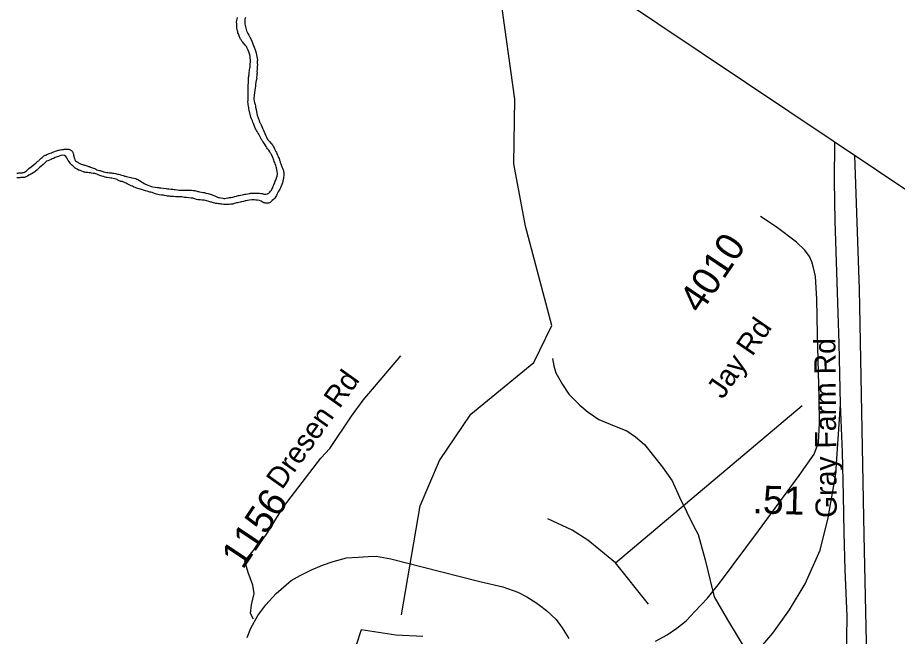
# Model space of a CAD drawing. Extents: x 1715610 to 1720914, y 798298 to 802505.
# Drawn here: x 1716081.7 to 1716167.3, y 799705.3 to 799765.6 of the extents above; entities that cross this region are included whole.
import ezdxf

# ---------------------------------------------------------------- set-up
doc = ezdxf.new("R2010")
doc.units = 0
doc.layers.add('Default', color=7, linetype='Continuous')
doc.layers.add('Prop DSN Text', color=7, linetype='Continuous')

msp = doc.modelspace()

# ---------------------------------------------------------------- linework, layer by layer
at = {"layer": 'Default'}
for p, q in [((1716139.874, 799712.502), (1716158.028, 799727.792)), ((1716143.091, 799708.451), (1716139.874, 799712.502))]:
    msp.add_line(p, q, dxfattribs=at)
for points in [[(1716119.028, 799707.436), (1716120.865, 799718.035), (1716122.74, 799722.458), (1716125.796, 799726.954), (1716131.928, 799731.989), (1716133.675, 799735.607), (1716131.116, 799745.279), (1716129.956, 799751.341), (1716130.078, 799757.619), (1716127.689, 799774.631), (1716126.643, 799776.571)], [(1716104.137, 799759.42), (1716104.135, 799759.51), (1716104.137, 799759.626), (1716104.147, 799759.744), (1716104.157, 799759.832), (1716104.176, 799759.931), (1716104.193, 799760.04), (1716104.219, 799760.16), (1716104.219, 799760.252), (1716104.232, 799760.374), (1716104.252, 799760.517), (1716104.273, 799760.66), (1716104.291, 799760.76), (1716104.298, 799760.873), (1716104.317, 799761.056), (1716104.32, 799761.234), (1716104.336, 799761.361), (1716104.336, 799761.472), (1716104.313, 799761.625), (1716104.306, 799761.787), (1716104.264, 799761.939), (1716104.226, 799762.059), (1716104.194, 799762.143), (1716104.165, 799762.244), (1716104.112, 799762.391), (1716104.054, 799762.531), (1716103.988, 799762.657), (1716103.93, 799762.745), (1716103.899, 799762.802), (1716103.851, 799762.853), (1716103.785, 799762.93), (1716103.717, 799763.012), (1716103.651, 799763.098), (1716103.577, 799763.181), (1716103.497, 799763.29), (1716103.436, 799763.393), (1716103.375, 799763.466), (1716103.334, 799763.536), (1716103.286, 799763.631), (1716103.254, 799763.714), (1716103.226, 799763.785), (1716103.195, 799763.884), (1716103.162, 799763.988), (1716103.114, 799764.102), (1716103.091, 799764.2), (1716103.067, 799764.298), (1716103.047, 799764.422), (1716103.018, 799764.543), (1716102.998, 799764.625), (1716103.002, 799764.714), (1716102.991, 799764.81), (1716102.991, 799764.904), (1716102.988, 799764.992), (1716102.972, 799765.061), (1716102.98, 799765.154), (1716102.998, 799765.273), (1716103.029, 799765.422), (1716103.057, 799765.577)], [(1716103.832, 799765.595), (1716103.796, 799765.439), (1716103.782, 799765.274), (1716103.766, 799765.128), (1716103.792, 799764.98), (1716103.808, 799764.832), (1716103.843, 799764.678), (1716103.879, 799764.546), (1716103.9, 799764.414), (1716103.952, 799764.277), (1716104.02, 799764.141), (1716104.081, 799764.018), (1716104.178, 799763.864)], [(1716104.178, 799763.864), (1716104.272, 799763.658), (1716104.392, 799763.446), (1716104.463, 799763.275), (1716104.526, 799763.101), (1716104.597, 799762.91), (1716104.678, 799762.692), (1716104.776, 799762.447), (1716104.85, 799762.24), (1716104.892, 799762.088), (1716104.913, 799761.956), (1716104.958, 799761.776), (1716104.986, 799761.613), (1716105.009, 799761.473), (1716105.005, 799761.427), (1716104.997, 799761.331), (1716104.995, 799761.145), (1716105.001, 799760.958), (1716104.982, 799760.827), (1716104.979, 799760.711), (1716104.972, 799760.523), (1716104.956, 799760.347), (1716104.967, 799760.209), (1716104.96, 799760.086), (1716104.948, 799759.914), (1716104.929, 799759.753), (1716104.938, 799759.652), (1716104.944, 799759.6), (1716104.915, 799759.557), (1716104.878, 799759.46), (1716104.857, 799759.275), (1716104.833, 799759.055), (1716104.818, 799758.869), (1716104.8, 799758.727), (1716104.682, 799758.018), (1716104.677, 799757.959), (1716104.661, 799757.75), (1716104.662, 799757.6), (1716104.686, 799757.459), (1716104.736, 799757.288), (1716104.788, 799757.109), (1716104.811, 799756.989), (1716104.832, 799756.838), (1716104.873, 799756.611), (1716104.916, 799756.399), (1716104.943, 799756.243), (1716104.99, 799756.088), (1716105.072, 799755.82), (1716105.17, 799755.555), (1716105.219, 799755.404), (1716105.263, 799755.336), (1716105.307, 799755.257), (1716105.357, 799755.148), (1716105.436, 799754.978), (1716105.508, 799754.819), (1716105.562, 799754.675), (1716105.632, 799754.523), (1716105.731, 799754.28), (1716105.825, 799754.05), (1716105.879, 799753.926), (1716105.918, 799753.85), (1716105.946, 799753.78), (1716106.037, 799753.669), (1716106.191, 799753.498), (1716106.361, 799753.302), (1716106.499, 799753.128), (1716106.576, 799752.998), (1716106.63, 799752.893), (1716106.674, 799752.795), (1716106.747, 799752.658), (1716106.804, 799752.538), (1716106.856, 799752.441), (1716106.898, 799752.338), (1716106.968, 799752.186), (1716107.031, 799752.055), (1716107.068, 799751.956), (1716107.111, 799751.858), (1716107.162, 799751.706), (1716107.21, 799751.553), (1716107.233, 799751.452), (1716107.274, 799751.35), (1716107.307, 799751.226), (1716107.377, 799751.055), (1716107.437, 799750.897), (1716107.506, 799750.763), (1716107.533, 799750.682), (1716107.549, 799750.603), (1716107.573, 799750.485), (1716107.585, 799750.317), (1716107.574, 799750.168), (1716107.559, 799750.021), (1716107.544, 799749.906), (1716107.512, 799749.797), (1716107.488, 799749.649), (1716107.454, 799749.485), (1716107.39, 799749.316), (1716107.335, 799749.173), (1716107.301, 799749.081), (1716107.259, 799748.998), (1716107.195, 799748.883)], [(1716104.245, 799748.447), (1716104.343, 799748.469), (1716104.405, 799748.471), (1716104.499, 799748.467), (1716104.659, 799748.47), (1716104.848, 799748.475), (1716104.946, 799748.478), (1716105.038, 799748.472), (1716105.199, 799748.466), (1716105.346, 799748.45), (1716105.432, 799748.434), (1716105.507, 799748.433), (1716105.627, 799748.398), (1716105.739, 799748.379), (1716105.81, 799748.374), (1716105.872, 799748.395), (1716105.982, 799748.416), (1716106.113, 799748.486), (1716106.218, 799748.582), (1716106.295, 799748.668), (1716106.333, 799748.724), (1716106.371, 799748.781), (1716106.424, 799748.87), (1716106.496, 799749.008), (1716106.55, 799749.161), (1716106.609, 799749.302), (1716106.65, 799749.392), (1716106.689, 799749.491), (1716106.742, 799749.632), (1716106.822, 799749.814), (1716106.88, 799749.981), (1716106.92, 799750.124), (1716106.941, 799750.198), (1716106.956, 799750.28), (1716106.95, 799750.405), (1716106.936, 799750.588), (1716106.906, 799750.771), (1716106.863, 799750.931), (1716106.837, 799751.047), (1716106.805, 799751.163), (1716106.746, 799751.321), (1716106.688, 799751.46), (1716106.643, 799751.559), (1716106.6, 799751.699), (1716106.502, 799751.942), (1716106.403, 799752.175), (1716106.349, 799752.299), (1716106.319, 799752.326), (1716106.29, 799752.375), (1716106.218, 799752.492), (1716106.103, 799752.65), (1716106.001, 799752.807), (1716105.936, 799752.893), (1716105.869, 799753.007), (1716105.754, 799753.185), (1716105.627, 799753.374), (1716105.555, 799753.485), (1716105.513, 799753.553), (1716105.472, 799753.616), (1716105.427, 799753.672), (1716105.387, 799753.735), (1716105.333, 799753.83), (1716105.229, 799754.024), (1716105.14, 799754.208), (1716105.074, 799754.314), (1716105.048, 799754.357), (1716105.015, 799754.409), (1716104.98, 799754.472), (1716104.92, 799754.587), (1716104.849, 799754.697), (1716104.8, 799754.798), (1716104.743, 799754.898), (1716104.681, 799755.071), (1716104.613, 799755.247), (1716104.562, 799755.376), (1716104.52, 799755.509), (1716104.436, 799755.722), (1716104.37, 799755.891), (1716104.194, 799756.571), (1716104.178, 799756.681), (1716104.16, 799756.787), (1716104.131, 799756.957), (1716104.103, 799757.133), (1716104.098, 799757.248), (1716104.088, 799757.378), (1716104.099, 799757.548), (1716104.102, 799757.726), (1716104.104, 799757.842), (1716104.111, 799757.926), (1716104.115, 799758.054), (1716104.117, 799758.19), (1716104.112, 799758.275), (1716104.112, 799758.337), (1716104.103, 799758.405), (1716104.109, 799758.539), (1716104.114, 799758.761), (1716104.111, 799759.012), (1716104.124, 799759.196), (1716104.136, 799759.326), (1716104.137, 799759.42)], [(1716161.77, 799727.936), (1716161.633, 799733.844), (1716161.257, 799745.786), (1716161.197, 799749.636), (1716161.214, 799753.431)], [(1716081.58, 799750.432), (1716081.682, 799750.44), (1716081.774, 799750.456), (1716081.933, 799750.458), (1716082.094, 799750.462), (1716082.185, 799750.476), (1716082.248, 799750.496), (1716082.336, 799750.525), (1716082.439, 799750.587), (1716082.527, 799750.666), (1716082.592, 799750.734), (1716082.656, 799750.779), (1716082.77, 799750.866), (1716082.983, 799751.041), (1716083.193, 799751.221), (1716083.305, 799751.306), (1716083.335, 799751.332), (1716083.427, 799751.395), (1716083.535, 799751.496), (1716083.636, 799751.585), (1716083.713, 799751.639), (1716083.75, 799751.695), (1716083.848, 799751.78), (1716083.943, 799751.88), (1716084.038, 799751.961), (1716084.135, 799752.033), (1716084.213, 799752.099), (1716084.299, 799752.146), (1716084.342, 799752.169), (1716084.413, 799752.191), (1716084.519, 799752.238), (1716084.735, 799752.335), (1716084.956, 799752.419), (1716085.066, 799752.47), (1716085.176, 799752.511), (1716085.357, 799752.576), (1716085.535, 799752.637), (1716085.631, 799752.668), (1716085.715, 799752.68), (1716085.802, 799752.697), (1716085.954, 799752.72), (1716086.12, 799752.74), (1716086.211, 799752.754), (1716086.296, 799752.759), (1716086.448, 799752.759), (1716086.584, 799752.766), (1716086.663, 799752.762), (1716086.724, 799752.741), (1716086.811, 799752.696), (1716086.895, 799752.646), (1716086.938, 799752.618), (1716086.987, 799752.578), (1716087.006, 799752.546), (1716087.027, 799752.476), (1716087.051, 799752.398), (1716087.069, 799752.343), (1716087.094, 799752.287), (1716087.117, 799752.19), (1716087.139, 799752.077), (1716087.146, 799752.027), (1716087.163, 799751.96), (1716087.206, 799751.839), (1716087.244, 799751.732), (1716087.275, 799751.665), (1716087.306, 799751.628), (1716087.382, 799751.578), (1716087.457, 799751.527), (1716087.52, 799751.486), (1716087.591, 799751.438), (1716087.709, 799751.358), (1716087.84, 799751.287), (1716087.976, 799751.255), (1716088.07, 799751.242), (1716088.131, 799751.25), (1716088.193, 799751.221), (1716088.29, 799751.17), (1716088.429, 799751.132), (1716088.571, 799751.086), (1716088.652, 799751.064), (1716088.761, 799751.021), (1716088.948, 799750.941), (1716089.14, 799750.869), (1716089.241, 799750.837), (1716089.286, 799750.82), (1716089.371, 799750.764), (1716089.503, 799750.724), (1716089.649, 799750.685), (1716089.714, 799750.671), (1716089.772, 799750.645), (1716089.876, 799750.625), (1716090.047, 799750.572), (1716090.233, 799750.523)], [(1716094.442, 799748.612), (1716094.282, 799748.658), (1716094.115, 799748.707), (1716094.029, 799748.732), (1716093.917, 799748.771), (1716093.762, 799748.825), (1716093.605, 799748.868), (1716093.496, 799748.902), (1716093.368, 799748.945), (1716093.163, 799749.007), (1716092.959, 799749.104), (1716092.833, 799749.153), (1716092.713, 799749.207), (1716092.515, 799749.303), (1716092.333, 799749.399), (1716092.218, 799749.453), (1716092.131, 799749.498), (1716092.003, 799749.564), (1716091.875, 799749.607), (1716091.81, 799749.625), (1716091.727, 799749.624), (1716091.662, 799749.649), (1716091.54, 799749.694), (1716091.43, 799749.755), (1716091.361, 799749.795), (1716091.268, 799749.83), (1716091.118, 799749.875), (1716090.951, 799749.912), (1716090.846, 799749.94), (1716090.744, 799749.952), (1716090.567, 799749.976), (1716090.379, 799749.99), (1716090.269, 799750.012), (1716090.175, 799750.045), (1716090.009, 799750.094), (1716089.854, 799750.129), (1716089.756, 799750.169), (1716089.656, 799750.193), (1716089.509, 799750.272), (1716089.362, 799750.328), (1716089.27, 799750.357), (1716089.17, 799750.381), (1716089.014, 799750.404), (1716088.848, 799750.433), (1716088.759, 799750.443), (1716088.644, 799750.458), (1716088.468, 799750.481), (1716088.304, 799750.502), (1716088.213, 799750.521), (1716088.145, 799750.534), (1716088.071, 799750.554), (1716087.919, 799750.616), (1716087.762, 799750.679), (1716087.665, 799750.708), (1716087.578, 799750.733), (1716087.446, 799750.802), (1716087.329, 799750.874), (1716087.262, 799750.918), (1716087.23, 799750.94), (1716087.137, 799751.028), (1716087.029, 799751.134), (1716086.916, 799751.232), (1716086.85, 799751.296), (1716086.798, 799751.373), (1716086.71, 799751.507), (1716086.621, 799751.642), (1716086.567, 799751.704), (1716086.52, 799751.778), (1716086.464, 799751.91), (1716086.367, 799752.044), (1716086.225, 799752.139), (1716086.059, 799752.168), (1716085.861, 799752.138), (1716085.701, 799752.085), (1716085.605, 799752.054), (1716085.506, 799752.009), (1716085.323, 799751.941), (1716085.141, 799751.864), (1716085.039, 799751.814), (1716084.936, 799751.772), (1716084.757, 799751.702), (1716084.597, 799751.636), (1716084.488, 799751.585), (1716084.365, 799751.484), (1716084.137, 799751.276), (1716083.91, 799751.071), (1716083.799, 799750.976), (1716083.76, 799750.94), (1716083.721, 799750.91), (1716083.655, 799750.843), (1716083.531, 799750.72), (1716083.408, 799750.619), (1716083.334, 799750.551), (1716083.24, 799750.49), (1716083.088, 799750.408), (1716082.949, 799750.321), (1716082.848, 799750.264), (1716082.763, 799750.22), (1716082.619, 799750.136), (1716082.473, 799750.064)], [(1716163.138, 799752.144), (1716163.591, 799739.13), (1716164.027, 799715.23), (1716164.737, 799682.293), (1716165.674, 799653.347), (1716166.054, 799638.762)], [(1716090.233, 799750.523), (1716090.35, 799750.491), (1716090.442, 799750.485), (1716090.618, 799750.472), (1716090.792, 799750.443), (1716090.909, 799750.434), (1716091.025, 799750.412), (1716091.208, 799750.378), (1716091.383, 799750.342), (1716091.499, 799750.32), (1716091.61, 799750.289), (1716091.785, 799750.234), (1716091.94, 799750.189), (1716092.026, 799750.174), (1716092.077, 799750.146), (1716092.135, 799750.121), (1716092.227, 799750.095), (1716092.394, 799750.065), (1716092.561, 799750.029), (1716092.672, 799750.009), (1716092.777, 799749.982), (1716092.964, 799749.932), (1716093.156, 799749.892), (1716093.271, 799749.848), (1716093.367, 799749.806), (1716093.521, 799749.709), (1716093.68, 799749.616), (1716093.768, 799749.564), (1716093.849, 799749.51), (1716093.987, 799749.43), (1716094.109, 799749.355), (1716094.202, 799749.309), (1716094.281, 799749.283), (1716094.442, 799749.224), (1716094.595, 799749.167), (1716094.687, 799749.142), (1716094.826, 799749.111), (1716095.051, 799749.078), (1716095.267, 799749.042), (1716095.381, 799749.027), (1716095.423, 799749.019), (1716095.475, 799749.014), (1716095.602, 799748.997), (1716095.86, 799748.962), (1716096.117, 799748.927), (1716096.265, 799748.91), (1716096.389, 799748.902), (1716096.578, 799748.877), (1716096.764, 799748.857), (1716096.891, 799748.841), (1716097.005, 799748.827), (1716097.189, 799748.805), (1716097.38, 799748.782), (1716097.472, 799748.776), (1716097.558, 799748.78), (1716097.709, 799748.781), (1716098.055, 799748.775), (1716098.386, 799748.766), (1716098.559, 799748.768), (1716098.606, 799748.766), (1716098.74, 799748.752), (1716098.922, 799748.725), (1716099.112, 799748.68), (1716099.204, 799748.654), (1716099.274, 799748.627), (1716099.378, 799748.606), (1716099.56, 799748.579), (1716099.755, 799748.553), (1716099.864, 799748.533), (1716099.984, 799748.495), (1716100.197, 799748.434), (1716100.406, 799748.376), (1716100.538, 799748.337), (1716100.659, 799748.292), (1716100.858, 799748.211), (1716101.063, 799748.117), (1716101.183, 799748.069), (1716101.286, 799748.049), (1716101.462, 799748.013), (1716101.646, 799747.981), (1716101.743, 799747.962), (1716101.828, 799747.967), (1716101.966, 799747.987), (1716102.113, 799748.012), (1716102.205, 799748.026), (1716102.291, 799748.043), (1716102.442, 799748.073), (1716102.601, 799748.105), (1716102.705, 799748.117), (1716102.805, 799748.144), (1716102.977, 799748.196), (1716103.145, 799748.241), (1716103.246, 799748.268), (1716103.351, 799748.283), (1716103.518, 799748.315), (1716103.684, 799748.348), (1716103.779, 799748.366), (1716103.886, 799748.383), (1716104.064, 799748.424), (1716104.245, 799748.447)], [(1716082.473, 799750.064), (1716082.388, 799750.029), (1716082.3, 799750.019), (1716082.137, 799750.014), (1716081.985, 799749.991), (1716081.878, 799749.975), (1716081.779, 799749.972), (1716081.593, 799749.979)], [(1716107.195, 799748.883), (1716107.127, 799748.769), (1716107.089, 799748.693), (1716107.043, 799748.606), (1716106.976, 799748.474), (1716106.912, 799748.337), (1716106.858, 799748.236), (1716106.794, 799748.141), (1716106.69, 799748.004), (1716106.56, 799747.852), (1716106.431, 799747.752), (1716106.338, 799747.664), (1716106.279, 799747.606), (1716106.233, 799747.568), (1716106.17, 799747.535), (1716106.087, 799747.515), (1716106.001, 799747.51), (1716105.926, 799747.511), (1716105.841, 799747.516), (1716105.761, 799747.521), (1716105.701, 799747.524), (1716105.645, 799747.543), (1716105.563, 799747.584), (1716105.483, 799747.638), (1716105.37, 799747.707), (1716105.202, 799747.764), (1716105.029, 799747.791), (1716104.84, 799747.806), (1716104.696, 799747.828), (1716104.575, 799747.84), (1716104.454, 799747.826), (1716104.243, 799747.787), (1716104.034, 799747.751), (1716103.909, 799747.73), (1716103.805, 799747.717), (1716103.651, 799747.683), (1716103.498, 799747.648), (1716103.412, 799747.624), (1716103.321, 799747.6), (1716103.192, 799747.571), (1716103.064, 799747.546), (1716102.967, 799747.523), (1716102.886, 799747.495), (1716102.748, 799747.463), (1716102.612, 799747.423), (1716102.527, 799747.411), (1716102.424, 799747.398), (1716102.249, 799747.384), (1716102.073, 799747.378), (1716101.967, 799747.374), (1716101.878, 799747.384), (1716101.73, 799747.388), (1716101.572, 799747.399), (1716101.479, 799747.413), (1716101.377, 799747.425), (1716101.221, 799747.448), (1716101.073, 799747.465), (1716100.957, 799747.487), (1716100.862, 799747.508), (1716100.718, 799747.549), (1716100.558, 799747.587), (1716100.464, 799747.611), (1716100.363, 799747.636), (1716100.205, 799747.686), (1716100.058, 799747.732), (1716099.938, 799747.77), (1716099.824, 799747.784), (1716099.644, 799747.803), (1716099.447, 799747.817), (1716099.334, 799747.831), (1716099.231, 799747.844), (1716099.069, 799747.877), (1716098.907, 799747.924), (1716098.819, 799747.956), (1716098.719, 799747.981), (1716098.55, 799748.006), (1716098.341, 799748.021), (1716098.102, 799748.044), (1716097.9, 799748.071), (1716097.776, 799748.092), (1716097.645, 799748.111), (1716097.461, 799748.122), (1716097.278, 799748.127), (1716097.143, 799748.13), (1716097.023, 799748.134), (1716096.843, 799748.144), (1716096.677, 799748.153), (1716096.558, 799748.158), (1716096.443, 799748.172), (1716096.266, 799748.196), (1716096.16, 799748.211), (1716096.087, 799748.224), (1716095.966, 799748.25), (1716095.849, 799748.269), (1716095.654, 799748.295), (1716095.457, 799748.332), (1716095.329, 799748.355), (1716095.195, 799748.39), (1716094.982, 799748.463), (1716094.758, 799748.538)], [(1716094.758, 799748.538), (1716094.637, 799748.563), (1716094.582, 799748.574), (1716094.542, 799748.585), (1716094.442, 799748.612)], [(1716143.743, 799704.877), (1716144.887, 799705.471), (1716145.828, 799706.12), (1716146.739, 799706.844), (1716147.582, 799707.745), (1716148.826, 799709.045), (1716150.002, 799710.524), (1716153.783, 799715.616), (1716157.758, 799720.978), (1716159.203, 799723.076), (1716159.617, 799724.212), (1716159.715, 799726.092), (1716159.683, 799728.592), (1716159.541, 799734.711), (1716159.449, 799738.158), (1716159.321, 799740.376), (1716159.138, 799741.218), (1716158.969, 799741.81), (1716158.747, 799742.306), (1716158.287, 799742.933), (1716157.496, 799743.703), (1716155.498, 799745.208), (1716153.971, 799746.222)], [(1716104.641, 799707), (1716104.328, 799707.559), (1716104.433, 799708.415), (1716104.702, 799709.514), (1716104.548, 799710.311), (1716104.094, 799711.54), (1716103.797, 799712.668), (1716105.859, 799715.224), (1716107.553, 799717.931), (1716111.194, 799722.684), (1716112.055, 799723.62), (1716114.17, 799726.781), (1716115.303, 799728.316), (1716118.964, 799732.651)], [(1716133.747, 799732.377), (1716133.848, 799731.676), (1716134.068, 799730.997), (1716134.72, 799729.868), (1716135.336, 799728.92), (1716136.384, 799727.832), (1716137.2, 799727.173), (1716138.241, 799726.46), (1716139.333, 799725.976), (1716140.378, 799725.577), (1716140.954, 799725.342), (1716141.82, 799724.757), (1716142.68, 799724.01), (1716144.442, 799721.805), (1716145.38, 799720.479), (1716146.085, 799718.891), (1716147.451, 799716.109), (1716147.927, 799715.26), (1716148.61, 799712.79), (1716149.084, 799710.782), (1716149.474, 799709.196), (1716150.778, 799706.938), (1716152.956, 799703.339), (1716153.633, 799702.403)], [(1716138.249, 799695.483), (1716141.062, 799696.16), (1716143.458, 799696.965), (1716145.264, 799697.714), (1716147.221, 799698.914), (1716148.506, 799699.559), (1716151.417, 799701.867), (1716153.199, 799703.336), (1716155.186, 799705.642), (1716156.806, 799707.929), (1716158.323, 799710.462), (1716159.801, 799713.73), (1716160.563, 799716.857), (1716161.307, 799721.149), (1716161.77, 799727.936)], [(1716162.593, 799697.757), (1716162.384, 799705.143), (1716162.403, 799707.312), (1716162.216, 799711.8), (1716162.14, 799715.433), (1716162.049, 799719.043), (1716161.974, 799723.261), (1716161.77, 799727.936)], [(1716139.874, 799712.502), (1716137.171, 799714.697), (1716135.639, 799715.657), (1716133.282, 799716.777)], [(1716104.007, 799705.21), (1716104.368, 799706.144), (1716105.034, 799707.348), (1716105.837, 799708.39), (1716106.821, 799709.52), (1716108.288, 799710.767), (1716109.182, 799711.265), (1716110.263, 799711.805), (1716111.348, 799712.272), (1716112.372, 799712.622), (1716113.67, 799712.963), (1716114.803, 799713.03), (1716115.778, 799713.097), (1716116.578, 799713.14), (1716117.985, 799712.883), (1716121.041, 799712.101), (1716126.668, 799710.677), (1716128.887, 799710.139), (1716130.35, 799709.651), (1716131.239, 799709.197), (1716132.097, 799708.63), (1716132.463, 799708.377), (1716133.154, 799707.862), (1716134.078, 799706.963), (1716134.659, 799706.153), (1716135.308, 799705.131)], [(1716118.475, 799705.464), (1716115.112, 799705.968), (1716114.61, 799704.488)], [(1716121.098, 799705.315), (1716118.475, 799705.464)]]:
    msp.add_lwpolyline(points, dxfattribs=at)
at = {"layer": 'Prop DSN Text'}
msp.add_lwpolyline([(1715972.317, 799278.019), (1716250.513, 799693.662), (1715888.228, 799936.145), (1715610.032, 799520.501)], close=True, dxfattribs=at)

# ---------------------------------------------------------------- texts
at = {"layer": 'Default'}
for s, height, rotation, p in [('4010', 2.7188, 56.20506, (1716148.143, 799736.641)), ('Jay Rd', 2.0663, 55.54182, (1716150.308, 799728.336)), ('Gray Farm Rd', 2.06625, 90.46648, (1716161.41, 799716.872)), ('Dresen Rd', 2.0663, 54.66761, (1716107.402, 799719.531)), ('1156', 2.7188, 56.20506, (1716103.581, 799711.759)), ('.51', 2.7188, 358.29393, (1716153.173, 799717.32))]:
    msp.add_text(s, height=height, rotation=rotation, dxfattribs=at).set_placement(p)

doc.saveas('drawing.dxf')
